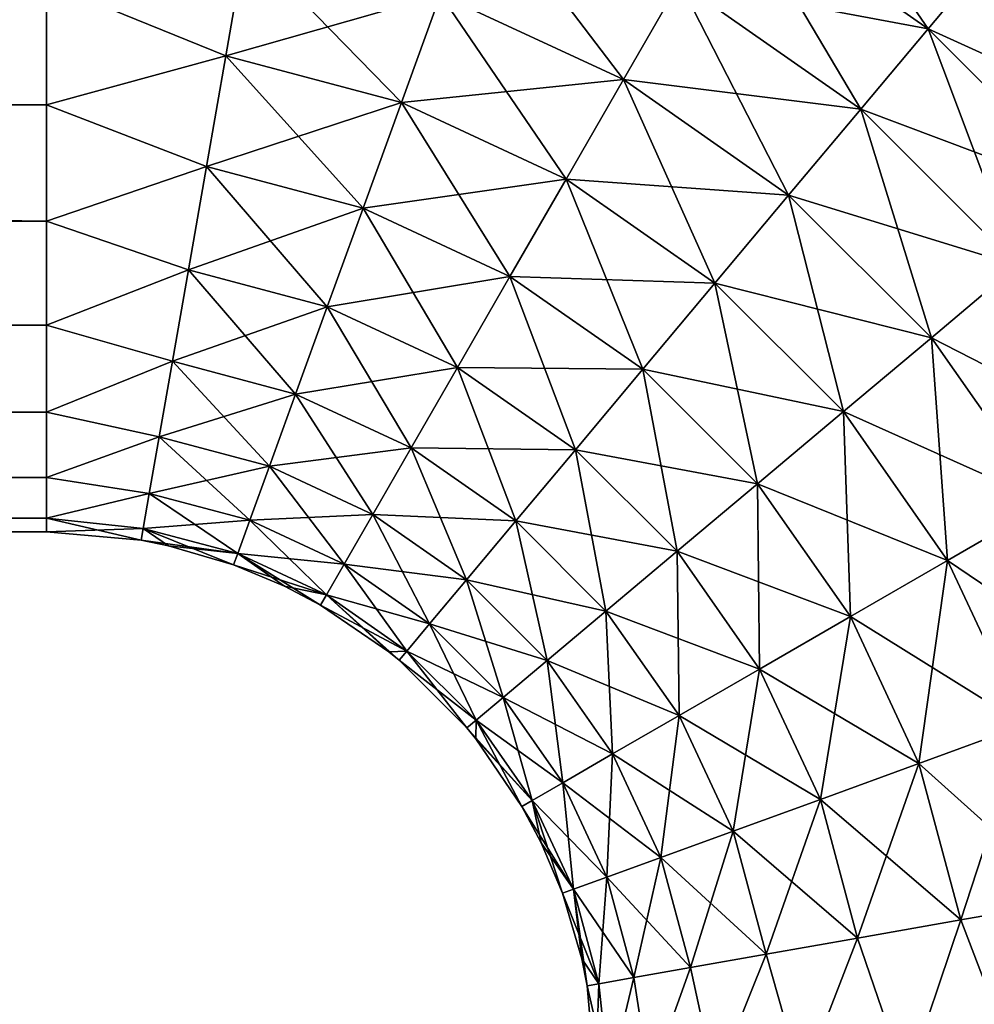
# Model space of a CAD drawing. Header units: inches. Extents: x -4.64 to 4.64, y -1.42 to 0.49.
# Tile 466 of 608: x 3.62 to 3.73, y -0.73 to -0.63. Entities that reach past the tile are written whole.
import ezdxf

# ---------------------------------------------------------------- set-up
doc = ezdxf.new("R2010")
doc.units = ezdxf.units.IN
doc.header["$LTSCALE"] = 65.185185
doc.header["$MEASUREMENT"] = 0
for name, color, linetype in [('722', 7, 'CONTINUOUS'), ('723', 7, 'CONTINUOUS'), ('724', 7, 'CONTINUOUS'), ('725', 7, 'CONTINUOUS')]:
    doc.layers.add(name, color=color, linetype=linetype)

msp = doc.modelspace()

# ---------------------------------------------------------------- linework, layer by layer
at = {"layer": '722', "color": 7, "linetype": 'CONTINUOUS', "true_color": 0xa2afbf}
for points in [[(3.70583, -0.60455, -8.45906), (3.72194, -0.62794, -8.46631), (3.70085, -0.6132, -8.46631), (3.70583, -0.60455, -8.45906)], [(3.72835, -0.62029, -8.45906), (3.72194, -0.62794, -8.46631), (3.70583, -0.60455, -8.45906), (3.72835, -0.62029, -8.45906)], [(3.67367, -0.61294, -8.47132), (3.6892, -0.63341, -8.47389), (3.66956, -0.62428, -8.47389), (3.67367, -0.61294, -8.47132)], [(3.69522, -0.62296, -8.47132), (3.6892, -0.63341, -8.47389), (3.67367, -0.61294, -8.47132), (3.69522, -0.62296, -8.47132)], [(3.70085, -0.6132, -8.46631), (3.71471, -0.63658, -8.47132), (3.69522, -0.62296, -8.47132), (3.70085, -0.6132, -8.46631)], [(3.72194, -0.62794, -8.46631), (3.71471, -0.63658, -8.47132), (3.70085, -0.6132, -8.46631), (3.72194, -0.62794, -8.46631)], [(3.64862, -0.61869, -8.47389), (3.64649, -0.63084, -8.47389), (3.62721, -0.623, -8.47421), (3.64862, -0.61869, -8.47389)], [(3.64862, -0.61869, -8.47389), (3.66535, -0.63587, -8.47389), (3.64649, -0.63084, -8.47389), (3.64862, -0.61869, -8.47389)], [(3.66956, -0.62428, -8.47389), (3.66535, -0.63587, -8.47389), (3.64862, -0.61869, -8.47389), (3.66956, -0.62428, -8.47389)], [(3.72835, -0.62029, -8.45906), (3.74015, -0.64613, -8.46631), (3.72194, -0.62794, -8.46631), (3.72835, -0.62029, -8.45906)], [(3.62721, -0.623, -8.47421), (3.64649, -0.63084, -8.47389), (3.62721, -0.63613, -8.47273), (3.62721, -0.623, -8.47421)], [(3.69522, -0.62296, -8.47132), (3.70696, -0.64583, -8.47389), (3.6892, -0.63341, -8.47389), (3.69522, -0.62296, -8.47132)], [(3.71471, -0.63658, -8.47132), (3.70696, -0.64583, -8.47389), (3.69522, -0.62296, -8.47132), (3.71471, -0.63658, -8.47132)], [(3.66956, -0.62428, -8.47389), (3.68304, -0.6441, -8.47389), (3.66535, -0.63587, -8.47389), (3.66956, -0.62428, -8.47389)], [(3.6892, -0.63341, -8.47389), (3.68304, -0.6441, -8.47389), (3.66956, -0.62428, -8.47389), (3.6892, -0.63341, -8.47389)], [(3.72194, -0.62794, -8.46631), (3.73152, -0.65338, -8.47132), (3.71471, -0.63658, -8.47132), (3.72194, -0.62794, -8.46631)], [(3.74015, -0.64613, -8.46631), (3.73152, -0.65338, -8.47132), (3.72194, -0.62794, -8.46631), (3.74015, -0.64613, -8.46631)], [(3.64649, -0.63084, -8.47389), (3.64441, -0.64273, -8.47132), (3.62721, -0.63613, -8.47273), (3.64649, -0.63084, -8.47389)], [(3.64649, -0.63084, -8.47389), (3.66123, -0.64721, -8.47132), (3.64441, -0.64273, -8.47132), (3.64649, -0.63084, -8.47389)], [(3.66535, -0.63587, -8.47389), (3.66123, -0.64721, -8.47132), (3.64649, -0.63084, -8.47389), (3.66535, -0.63587, -8.47389)], [(3.6892, -0.63341, -8.47389), (3.69903, -0.65528, -8.47389), (3.68304, -0.6441, -8.47389), (3.6892, -0.63341, -8.47389)], [(3.70696, -0.64583, -8.47389), (3.69903, -0.65528, -8.47389), (3.6892, -0.63341, -8.47389), (3.70696, -0.64583, -8.47389)], [(3.62721, -0.63613, -8.47273), (3.64441, -0.64273, -8.47132), (3.62721, -0.6486, -8.46837), (3.62721, -0.63613, -8.47273)], [(3.66535, -0.63587, -8.47389), (3.67702, -0.65455, -8.47132), (3.66123, -0.64721, -8.47132), (3.66535, -0.63587, -8.47389)], [(3.68304, -0.6441, -8.47389), (3.67702, -0.65455, -8.47132), (3.66535, -0.63587, -8.47389), (3.68304, -0.6441, -8.47389)], [(3.71471, -0.63658, -8.47132), (3.72229, -0.66114, -8.47389), (3.70696, -0.64583, -8.47389), (3.71471, -0.63658, -8.47132)], [(3.73152, -0.65338, -8.47132), (3.72229, -0.66114, -8.47389), (3.71471, -0.63658, -8.47132), (3.73152, -0.65338, -8.47132)], [(3.64441, -0.64273, -8.47132), (3.64247, -0.65383, -8.46631), (3.62721, -0.6486, -8.46837), (3.64441, -0.64273, -8.47132)], [(3.64441, -0.64273, -8.47132), (3.65739, -0.65781, -8.46631), (3.64247, -0.65383, -8.46631), (3.64441, -0.64273, -8.47132)], [(3.66123, -0.64721, -8.47132), (3.65739, -0.65781, -8.46631), (3.64441, -0.64273, -8.47132), (3.66123, -0.64721, -8.47132)], [(3.68304, -0.6441, -8.47389), (3.69129, -0.66453, -8.47132), (3.67702, -0.65455, -8.47132), (3.68304, -0.6441, -8.47389)], [(3.69903, -0.65528, -8.47389), (3.69129, -0.66453, -8.47132), (3.68304, -0.6441, -8.47389), (3.69903, -0.65528, -8.47389)], [(3.70696, -0.64583, -8.47389), (3.71284, -0.66907, -8.47389), (3.69903, -0.65528, -8.47389), (3.70696, -0.64583, -8.47389)], [(3.72229, -0.66114, -8.47389), (3.71284, -0.66907, -8.47389), (3.70696, -0.64583, -8.47389), (3.72229, -0.66114, -8.47389)], [(3.66123, -0.64721, -8.47132), (3.67139, -0.66432, -8.46631), (3.65739, -0.65781, -8.46631), (3.66123, -0.64721, -8.47132)], [(3.67702, -0.65455, -8.47132), (3.67139, -0.66432, -8.46631), (3.66123, -0.64721, -8.47132), (3.67702, -0.65455, -8.47132)], [(3.62721, -0.6486, -8.46837), (3.64247, -0.65383, -8.46631), (3.62721, -0.65979, -8.46134), (3.62721, -0.6486, -8.46837)], [(3.73152, -0.65338, -8.47132), (3.73472, -0.67888, -8.47389), (3.72229, -0.66114, -8.47389), (3.73152, -0.65338, -8.47132)], [(3.64247, -0.65383, -8.46631), (3.64075, -0.66366, -8.45906), (3.62721, -0.65979, -8.46134), (3.64247, -0.65383, -8.46631)], [(3.64247, -0.65383, -8.46631), (3.65399, -0.66719, -8.45906), (3.64075, -0.66366, -8.45906), (3.64247, -0.65383, -8.46631)], [(3.65739, -0.65781, -8.46631), (3.65399, -0.66719, -8.45906), (3.64247, -0.65383, -8.46631), (3.65739, -0.65781, -8.46631)], [(3.67702, -0.65455, -8.47132), (3.68405, -0.67317, -8.46631), (3.67139, -0.66432, -8.46631), (3.67702, -0.65455, -8.47132)], [(3.69129, -0.66453, -8.47132), (3.68405, -0.67317, -8.46631), (3.67702, -0.65455, -8.47132), (3.69129, -0.66453, -8.47132)], [(3.69903, -0.65528, -8.47389), (3.7036, -0.67683, -8.47132), (3.69129, -0.66453, -8.47132), (3.69903, -0.65528, -8.47389)], [(3.71284, -0.66907, -8.47389), (3.7036, -0.67683, -8.47132), (3.69903, -0.65528, -8.47389), (3.71284, -0.66907, -8.47389)], [(3.65739, -0.65781, -8.46631), (3.66641, -0.67296, -8.45906), (3.65399, -0.66719, -8.45906), (3.65739, -0.65781, -8.46631)], [(3.67139, -0.66432, -8.46631), (3.66641, -0.67296, -8.45906), (3.65739, -0.65781, -8.46631), (3.67139, -0.66432, -8.46631)], [(3.62721, -0.65979, -8.46134), (3.64075, -0.66366, -8.45906), (3.62721, -0.66913, -8.452), (3.62721, -0.65979, -8.46134)], [(3.72229, -0.66114, -8.47389), (3.72404, -0.68505, -8.47389), (3.71284, -0.66907, -8.47389), (3.72229, -0.66114, -8.47389)], [(3.73472, -0.67888, -8.47389), (3.72404, -0.68505, -8.47389), (3.72229, -0.66114, -8.47389), (3.73472, -0.67888, -8.47389)], [(3.64075, -0.66366, -8.45906), (3.63933, -0.67178, -8.44989), (3.62721, -0.66913, -8.452), (3.64075, -0.66366, -8.45906)], [(3.64075, -0.66366, -8.45906), (3.65117, -0.67494, -8.44989), (3.63933, -0.67178, -8.44989), (3.64075, -0.66366, -8.45906)], [(3.65399, -0.66719, -8.45906), (3.65117, -0.67494, -8.44989), (3.64075, -0.66366, -8.45906), (3.65399, -0.66719, -8.45906)], [(3.67139, -0.66432, -8.46631), (3.67764, -0.68081, -8.45906), (3.66641, -0.67296, -8.45906), (3.67139, -0.66432, -8.46631)], [(3.68405, -0.67317, -8.46631), (3.67764, -0.68081, -8.45906), (3.67139, -0.66432, -8.46631), (3.68405, -0.67317, -8.46631)], [(3.69129, -0.66453, -8.47132), (3.69498, -0.68408, -8.46631), (3.68405, -0.67317, -8.46631), (3.69129, -0.66453, -8.47132)], [(3.7036, -0.67683, -8.47132), (3.69498, -0.68408, -8.46631), (3.69129, -0.66453, -8.47132), (3.7036, -0.67683, -8.47132)], [(3.65399, -0.66719, -8.45906), (3.66229, -0.68012, -8.44989), (3.65117, -0.67494, -8.44989), (3.65399, -0.66719, -8.45906)], [(3.66641, -0.67296, -8.45906), (3.66229, -0.68012, -8.44989), (3.65399, -0.66719, -8.45906), (3.66641, -0.67296, -8.45906)], [(3.62721, -0.66913, -8.452), (3.63933, -0.67178, -8.44989), (3.62721, -0.67616, -8.44081), (3.62721, -0.66913, -8.452)], [(3.71284, -0.66907, -8.47389), (3.71359, -0.69109, -8.47132), (3.7036, -0.67683, -8.47132), (3.71284, -0.66907, -8.47389)], [(3.72404, -0.68505, -8.47389), (3.71359, -0.69109, -8.47132), (3.71284, -0.66907, -8.47389), (3.72404, -0.68505, -8.47389)], [(3.63933, -0.67178, -8.44989), (3.63826, -0.67786, -8.43921), (3.62721, -0.67616, -8.44081), (3.63933, -0.67178, -8.44989)], [(3.63933, -0.67178, -8.44989), (3.64907, -0.68074, -8.43921), (3.63826, -0.67786, -8.43921), (3.63933, -0.67178, -8.44989)], [(3.65117, -0.67494, -8.44989), (3.64907, -0.68074, -8.43921), (3.63933, -0.67178, -8.44989), (3.65117, -0.67494, -8.44989)], [(3.66641, -0.67296, -8.45906), (3.67234, -0.68714, -8.44989), (3.66229, -0.68012, -8.44989), (3.66641, -0.67296, -8.45906)], [(3.67764, -0.68081, -8.45906), (3.67234, -0.68714, -8.44989), (3.66641, -0.67296, -8.45906), (3.67764, -0.68081, -8.45906)], [(3.68405, -0.67317, -8.46631), (3.68733, -0.6905, -8.45906), (3.67764, -0.68081, -8.45906), (3.68405, -0.67317, -8.46631)], [(3.69498, -0.68408, -8.46631), (3.68733, -0.6905, -8.45906), (3.68405, -0.67317, -8.46631), (3.69498, -0.68408, -8.46631)], [(3.65117, -0.67494, -8.44989), (3.65921, -0.68546, -8.43921), (3.64907, -0.68074, -8.43921), (3.65117, -0.67494, -8.44989)], [(3.66229, -0.68012, -8.44989), (3.65921, -0.68546, -8.43921), (3.65117, -0.67494, -8.44989), (3.66229, -0.68012, -8.44989)], [(3.62721, -0.67616, -8.44081), (3.63826, -0.67786, -8.43921), (3.62721, -0.68052, -8.42834), (3.62721, -0.67616, -8.44081)], [(3.7036, -0.67683, -8.47132), (3.70384, -0.69672, -8.46631), (3.69498, -0.68408, -8.46631), (3.7036, -0.67683, -8.47132)], [(3.71359, -0.69109, -8.47132), (3.70384, -0.69672, -8.46631), (3.7036, -0.67683, -8.47132), (3.71359, -0.69109, -8.47132)], [(3.63826, -0.67786, -8.43921), (3.63761, -0.68161, -8.42748), (3.62721, -0.68052, -8.42834), (3.63826, -0.67786, -8.43921)], [(3.63826, -0.67786, -8.43921), (3.64777, -0.68433, -8.42748), (3.63761, -0.68161, -8.42748), (3.63826, -0.67786, -8.43921)], [(3.64907, -0.68074, -8.43921), (3.64777, -0.68433, -8.42748), (3.63826, -0.67786, -8.43921), (3.64907, -0.68074, -8.43921)], [(3.73472, -0.67888, -8.47389), (3.73229, -0.70273, -8.47389), (3.72404, -0.68505, -8.47389), (3.73472, -0.67888, -8.47389)], [(3.63761, -0.68161, -8.42748), (3.63738, -0.68288, -8.41521), (3.62721, -0.68052, -8.42834), (3.63761, -0.68161, -8.42748)], [(3.62721, -0.68052, -8.42834), (3.63738, -0.68288, -8.41521), (3.62721, -0.682, -8.41521), (3.62721, -0.68052, -8.42834)], [(3.64907, -0.68074, -8.43921), (3.65731, -0.68876, -8.42748), (3.64777, -0.68433, -8.42748), (3.64907, -0.68074, -8.43921)], [(3.65921, -0.68546, -8.43921), (3.65731, -0.68876, -8.42748), (3.64907, -0.68074, -8.43921), (3.65921, -0.68546, -8.43921)], [(3.66229, -0.68012, -8.44989), (3.66838, -0.69187, -8.43921), (3.65921, -0.68546, -8.43921), (3.66229, -0.68012, -8.44989)], [(3.67234, -0.68714, -8.44989), (3.66838, -0.69187, -8.43921), (3.66229, -0.68012, -8.44989), (3.67234, -0.68714, -8.44989)], [(3.67764, -0.68081, -8.45906), (3.68101, -0.6958, -8.44989), (3.67234, -0.68714, -8.44989), (3.67764, -0.68081, -8.45906)], [(3.68733, -0.6905, -8.45906), (3.68101, -0.6958, -8.44989), (3.67764, -0.68081, -8.45906), (3.68733, -0.6905, -8.45906)], [(3.63738, -0.68288, -8.41521), (3.63761, -0.68161, -8.42748), (3.64034, -0.68348, -8.41521), (3.63738, -0.68288, -8.41521)], [(3.64777, -0.68433, -8.42748), (3.64733, -0.68554, -8.41521), (3.63761, -0.68161, -8.42748), (3.64777, -0.68433, -8.42748)], [(3.63761, -0.68161, -8.42748), (3.64733, -0.68554, -8.41521), (3.64034, -0.68348, -8.41521), (3.63761, -0.68161, -8.42748)], [(3.69498, -0.68408, -8.46631), (3.6952, -0.70172, -8.45906), (3.68733, -0.6905, -8.45906), (3.69498, -0.68408, -8.46631)], [(3.70384, -0.69672, -8.46631), (3.6952, -0.70172, -8.45906), (3.69498, -0.68408, -8.46631), (3.70384, -0.69672, -8.46631)], [(3.64733, -0.68554, -8.41521), (3.64777, -0.68433, -8.42748), (3.65281, -0.68784, -8.41521), (3.64733, -0.68554, -8.41521)], [(3.65731, -0.68876, -8.42748), (3.65667, -0.68988, -8.41521), (3.64777, -0.68433, -8.42748), (3.65731, -0.68876, -8.42748)], [(3.64777, -0.68433, -8.42748), (3.65667, -0.68988, -8.41521), (3.65281, -0.68784, -8.41521), (3.64777, -0.68433, -8.42748)], [(3.72404, -0.68505, -8.47389), (3.72096, -0.70686, -8.47132), (3.71359, -0.69109, -8.47132), (3.72404, -0.68505, -8.47389)], [(3.73229, -0.70273, -8.47389), (3.72096, -0.70686, -8.47132), (3.72404, -0.68505, -8.47389), (3.73229, -0.70273, -8.47389)], [(3.65921, -0.68546, -8.43921), (3.66593, -0.69479, -8.42748), (3.65731, -0.68876, -8.42748), (3.65921, -0.68546, -8.43921)], [(3.66838, -0.69187, -8.43921), (3.66593, -0.69479, -8.42748), (3.65921, -0.68546, -8.43921), (3.66838, -0.69187, -8.43921)], [(3.67234, -0.68714, -8.44989), (3.67629, -0.69977, -8.43921), (3.66838, -0.69187, -8.43921), (3.67234, -0.68714, -8.44989)], [(3.68101, -0.6958, -8.44989), (3.67629, -0.69977, -8.43921), (3.67234, -0.68714, -8.44989), (3.68101, -0.6958, -8.44989)], [(3.65667, -0.68988, -8.41521), (3.65731, -0.68876, -8.42748), (3.664, -0.69487, -8.41521), (3.65667, -0.68988, -8.41521)], [(3.66593, -0.69479, -8.42748), (3.6651, -0.69578, -8.41521), (3.65731, -0.68876, -8.42748), (3.66593, -0.69479, -8.42748)], [(3.65731, -0.68876, -8.42748), (3.6651, -0.69578, -8.41521), (3.664, -0.69487, -8.41521), (3.65731, -0.68876, -8.42748)], [(3.68733, -0.6905, -8.45906), (3.68805, -0.70584, -8.44989), (3.68101, -0.6958, -8.44989), (3.68733, -0.6905, -8.45906)], [(3.6952, -0.70172, -8.45906), (3.68805, -0.70584, -8.44989), (3.68733, -0.6905, -8.45906), (3.6952, -0.70172, -8.45906)], [(3.71359, -0.69109, -8.47132), (3.71037, -0.71072, -8.46631), (3.70384, -0.69672, -8.46631), (3.71359, -0.69109, -8.47132)], [(3.72096, -0.70686, -8.47132), (3.71037, -0.71072, -8.46631), (3.71359, -0.69109, -8.47132), (3.72096, -0.70686, -8.47132)], [(3.66838, -0.69187, -8.43921), (3.67337, -0.70222, -8.42748), (3.66593, -0.69479, -8.42748), (3.66838, -0.69187, -8.43921)], [(3.67629, -0.69977, -8.43921), (3.67337, -0.70222, -8.42748), (3.66838, -0.69187, -8.43921), (3.67629, -0.69977, -8.43921)], [(3.66593, -0.69479, -8.42748), (3.67239, -0.70305, -8.41521), (3.6651, -0.69578, -8.41521), (3.66593, -0.69479, -8.42748)], [(3.67337, -0.70222, -8.42748), (3.67239, -0.70305, -8.41521), (3.66593, -0.69479, -8.42748), (3.67337, -0.70222, -8.42748)], [(3.68101, -0.6958, -8.44989), (3.68271, -0.70893, -8.43921), (3.67629, -0.69977, -8.43921), (3.68101, -0.6958, -8.44989)], [(3.68805, -0.70584, -8.44989), (3.68271, -0.70893, -8.43921), (3.68101, -0.6958, -8.44989), (3.68805, -0.70584, -8.44989)], [(3.70384, -0.69672, -8.46631), (3.70099, -0.71413, -8.45906), (3.6952, -0.70172, -8.45906), (3.70384, -0.69672, -8.46631)], [(3.71037, -0.71072, -8.46631), (3.70099, -0.71413, -8.45906), (3.70384, -0.69672, -8.46631), (3.71037, -0.71072, -8.46631)], [(3.67629, -0.69977, -8.43921), (3.67941, -0.71084, -8.42748), (3.67337, -0.70222, -8.42748), (3.67629, -0.69977, -8.43921)], [(3.68271, -0.70893, -8.43921), (3.67941, -0.71084, -8.42748), (3.67629, -0.69977, -8.43921), (3.68271, -0.70893, -8.43921)], [(3.67239, -0.70305, -8.41521), (3.67337, -0.70222, -8.42748), (3.67334, -0.70421, -8.41521), (3.67239, -0.70305, -8.41521)], [(3.67337, -0.70222, -8.42748), (3.6783, -0.71148, -8.41521), (3.67334, -0.70421, -8.41521), (3.67337, -0.70222, -8.42748)], [(3.67941, -0.71084, -8.42748), (3.6783, -0.71148, -8.41521), (3.67337, -0.70222, -8.42748), (3.67941, -0.71084, -8.42748)], [(3.6952, -0.70172, -8.45906), (3.69324, -0.71696, -8.44989), (3.68805, -0.70584, -8.44989), (3.6952, -0.70172, -8.45906)], [(3.70099, -0.71413, -8.45906), (3.69324, -0.71696, -8.44989), (3.6952, -0.70172, -8.45906), (3.70099, -0.71413, -8.45906)], [(3.73229, -0.70273, -8.47389), (3.72546, -0.72368, -8.47132), (3.72096, -0.70686, -8.47132), (3.73229, -0.70273, -8.47389)], [(3.73734, -0.72158, -8.47389), (3.72546, -0.72368, -8.47132), (3.73229, -0.70273, -8.47389), (3.73734, -0.72158, -8.47389)], [(3.68805, -0.70584, -8.44989), (3.68744, -0.71907, -8.43921), (3.68271, -0.70893, -8.43921), (3.68805, -0.70584, -8.44989)], [(3.69324, -0.71696, -8.44989), (3.68744, -0.71907, -8.43921), (3.68805, -0.70584, -8.44989), (3.69324, -0.71696, -8.44989)], [(3.72096, -0.70686, -8.47132), (3.71437, -0.72563, -8.46631), (3.71037, -0.71072, -8.46631), (3.72096, -0.70686, -8.47132)], [(3.72546, -0.72368, -8.47132), (3.71437, -0.72563, -8.46631), (3.72096, -0.70686, -8.47132), (3.72546, -0.72368, -8.47132)], [(3.68271, -0.70893, -8.43921), (3.68386, -0.72037, -8.42748), (3.67941, -0.71084, -8.42748), (3.68271, -0.70893, -8.43921)], [(3.68744, -0.71907, -8.43921), (3.68386, -0.72037, -8.42748), (3.68271, -0.70893, -8.43921), (3.68744, -0.71907, -8.43921)], [(3.71037, -0.71072, -8.46631), (3.70454, -0.72736, -8.45906), (3.70099, -0.71413, -8.45906), (3.71037, -0.71072, -8.46631)], [(3.71437, -0.72563, -8.46631), (3.70454, -0.72736, -8.45906), (3.71037, -0.71072, -8.46631), (3.71437, -0.72563, -8.46631)], [(3.6783, -0.71148, -8.41521), (3.67941, -0.71084, -8.42748), (3.68037, -0.7154, -8.41521), (3.6783, -0.71148, -8.41521)], [(3.68386, -0.72037, -8.42748), (3.68265, -0.72081, -8.41521), (3.67941, -0.71084, -8.42748), (3.68386, -0.72037, -8.42748)], [(3.67941, -0.71084, -8.42748), (3.68265, -0.72081, -8.41521), (3.68037, -0.7154, -8.41521), (3.67941, -0.71084, -8.42748)], [(3.70099, -0.71413, -8.45906), (3.69641, -0.7288, -8.44989), (3.69324, -0.71696, -8.44989), (3.70099, -0.71413, -8.45906)], [(3.70454, -0.72736, -8.45906), (3.69641, -0.7288, -8.44989), (3.70099, -0.71413, -8.45906), (3.70454, -0.72736, -8.45906)], [(3.69324, -0.71696, -8.44989), (3.69034, -0.72987, -8.43921), (3.68744, -0.71907, -8.43921), (3.69324, -0.71696, -8.44989)], [(3.69641, -0.7288, -8.44989), (3.69034, -0.72987, -8.43921), (3.69324, -0.71696, -8.44989), (3.69641, -0.7288, -8.44989)], [(3.68744, -0.71907, -8.43921), (3.68658, -0.73053, -8.42748), (3.68386, -0.72037, -8.42748), (3.68744, -0.71907, -8.43921)], [(3.69034, -0.72987, -8.43921), (3.68658, -0.73053, -8.42748), (3.68744, -0.71907, -8.43921), (3.69034, -0.72987, -8.43921)], [(3.68265, -0.72081, -8.41521), (3.68386, -0.72037, -8.42748), (3.68473, -0.72787, -8.41521), (3.68265, -0.72081, -8.41521)], [(3.68658, -0.73053, -8.42748), (3.68531, -0.73075, -8.41521), (3.68386, -0.72037, -8.42748), (3.68658, -0.73053, -8.42748)], [(3.68386, -0.72037, -8.42748), (3.68531, -0.73075, -8.41521), (3.68473, -0.72787, -8.41521), (3.68386, -0.72037, -8.42748)], [(3.73734, -0.72158, -8.47389), (3.73208, -0.741, -8.47273), (3.72546, -0.72368, -8.47132), (3.73734, -0.72158, -8.47389)], [(3.72546, -0.72368, -8.47132), (3.71961, -0.741, -8.46837), (3.71437, -0.72563, -8.46631), (3.72546, -0.72368, -8.47132)], [(3.73208, -0.741, -8.47273), (3.71961, -0.741, -8.46837), (3.72546, -0.72368, -8.47132), (3.73208, -0.741, -8.47273)], [(3.71437, -0.72563, -8.46631), (3.70842, -0.741, -8.46134), (3.70454, -0.72736, -8.45906), (3.71437, -0.72563, -8.46631)], [(3.71961, -0.741, -8.46837), (3.70842, -0.741, -8.46134), (3.71437, -0.72563, -8.46631), (3.71961, -0.741, -8.46837)], [(3.70454, -0.72736, -8.45906), (3.69908, -0.741, -8.452), (3.69641, -0.7288, -8.44989), (3.70454, -0.72736, -8.45906)], [(3.70842, -0.741, -8.46134), (3.69908, -0.741, -8.452), (3.70454, -0.72736, -8.45906), (3.70842, -0.741, -8.46134)], [(3.69641, -0.7288, -8.44989), (3.69205, -0.741, -8.44081), (3.69034, -0.72987, -8.43921), (3.69641, -0.7288, -8.44989)], [(3.69908, -0.741, -8.452), (3.69205, -0.741, -8.44081), (3.69641, -0.7288, -8.44989), (3.69908, -0.741, -8.452)], [(3.68658, -0.73053, -8.42748), (3.68621, -0.741, -8.41521), (3.68531, -0.73075, -8.41521), (3.68658, -0.73053, -8.42748)], [(3.68769, -0.741, -8.42834), (3.68621, -0.741, -8.41521), (3.68658, -0.73053, -8.42748), (3.68769, -0.741, -8.42834)], [(3.69034, -0.72987, -8.43921), (3.68769, -0.741, -8.42834), (3.68658, -0.73053, -8.42748), (3.69034, -0.72987, -8.43921)], [(3.69205, -0.741, -8.44081), (3.68769, -0.741, -8.42834), (3.69034, -0.72987, -8.43921), (3.69205, -0.741, -8.44081)]]:
    msp.add_3dface(points, dxfattribs=at)
at = {"layer": '723', "color": 7, "linetype": 'CONTINUOUS', "true_color": 0xa2afbf}
for points in [[(3.69522, -0.62296, -8.3591), (3.72194, -0.62794, -8.36411), (3.70085, -0.6132, -8.36411), (3.69522, -0.62296, -8.3591)], [(3.72194, -0.62794, -8.36411), (3.72835, -0.62029, -8.37136), (3.70085, -0.6132, -8.36411), (3.72194, -0.62794, -8.36411)], [(3.64649, -0.63084, -8.35653), (3.64862, -0.61869, -8.35653), (3.62721, -0.623, -8.35621), (3.64649, -0.63084, -8.35653)], [(3.64649, -0.63084, -8.35653), (3.66956, -0.62428, -8.35653), (3.64862, -0.61869, -8.35653), (3.64649, -0.63084, -8.35653)], [(3.72194, -0.62794, -8.36411), (3.74779, -0.63971, -8.37136), (3.72835, -0.62029, -8.37136), (3.72194, -0.62794, -8.36411)], [(3.62721, -0.63613, -8.35769), (3.64649, -0.63084, -8.35653), (3.62721, -0.623, -8.35621), (3.62721, -0.63613, -8.35769)], [(3.6892, -0.63341, -8.35653), (3.69522, -0.62296, -8.3591), (3.66956, -0.62428, -8.35653), (3.6892, -0.63341, -8.35653)], [(3.6892, -0.63341, -8.35653), (3.71471, -0.63658, -8.3591), (3.69522, -0.62296, -8.3591), (3.6892, -0.63341, -8.35653)], [(3.71471, -0.63658, -8.3591), (3.72194, -0.62794, -8.36411), (3.69522, -0.62296, -8.3591), (3.71471, -0.63658, -8.3591)], [(3.66535, -0.63587, -8.35653), (3.66956, -0.62428, -8.35653), (3.64649, -0.63084, -8.35653), (3.66535, -0.63587, -8.35653)], [(3.66535, -0.63587, -8.35653), (3.6892, -0.63341, -8.35653), (3.66956, -0.62428, -8.35653), (3.66535, -0.63587, -8.35653)], [(3.71471, -0.63658, -8.3591), (3.74015, -0.64613, -8.36411), (3.72194, -0.62794, -8.36411), (3.71471, -0.63658, -8.3591)], [(3.74015, -0.64613, -8.36411), (3.74779, -0.63971, -8.37136), (3.72194, -0.62794, -8.36411), (3.74015, -0.64613, -8.36411)], [(3.64441, -0.64273, -8.3591), (3.64649, -0.63084, -8.35653), (3.62721, -0.63613, -8.35769), (3.64441, -0.64273, -8.3591)], [(3.64441, -0.64273, -8.3591), (3.66535, -0.63587, -8.35653), (3.64649, -0.63084, -8.35653), (3.64441, -0.64273, -8.3591)], [(3.68304, -0.6441, -8.35653), (3.6892, -0.63341, -8.35653), (3.66535, -0.63587, -8.35653), (3.68304, -0.6441, -8.35653)], [(3.68304, -0.6441, -8.35653), (3.70696, -0.64583, -8.35653), (3.6892, -0.63341, -8.35653), (3.68304, -0.6441, -8.35653)], [(3.70696, -0.64583, -8.35653), (3.71471, -0.63658, -8.3591), (3.6892, -0.63341, -8.35653), (3.70696, -0.64583, -8.35653)], [(3.62721, -0.6486, -8.36205), (3.64441, -0.64273, -8.3591), (3.62721, -0.63613, -8.35769), (3.62721, -0.6486, -8.36205)], [(3.66123, -0.64721, -8.3591), (3.66535, -0.63587, -8.35653), (3.64441, -0.64273, -8.3591), (3.66123, -0.64721, -8.3591)], [(3.66123, -0.64721, -8.3591), (3.68304, -0.6441, -8.35653), (3.66535, -0.63587, -8.35653), (3.66123, -0.64721, -8.3591)], [(3.70696, -0.64583, -8.35653), (3.73152, -0.65338, -8.3591), (3.71471, -0.63658, -8.3591), (3.70696, -0.64583, -8.35653)], [(3.73152, -0.65338, -8.3591), (3.74015, -0.64613, -8.36411), (3.71471, -0.63658, -8.3591), (3.73152, -0.65338, -8.3591)], [(3.64247, -0.65383, -8.36411), (3.64441, -0.64273, -8.3591), (3.62721, -0.6486, -8.36205), (3.64247, -0.65383, -8.36411)], [(3.64247, -0.65383, -8.36411), (3.66123, -0.64721, -8.3591), (3.64441, -0.64273, -8.3591), (3.64247, -0.65383, -8.36411)], [(3.67702, -0.65455, -8.3591), (3.68304, -0.6441, -8.35653), (3.66123, -0.64721, -8.3591), (3.67702, -0.65455, -8.3591)], [(3.67702, -0.65455, -8.3591), (3.69903, -0.65528, -8.35653), (3.68304, -0.6441, -8.35653), (3.67702, -0.65455, -8.3591)], [(3.69903, -0.65528, -8.35653), (3.70696, -0.64583, -8.35653), (3.68304, -0.6441, -8.35653), (3.69903, -0.65528, -8.35653)], [(3.69903, -0.65528, -8.35653), (3.72229, -0.66114, -8.35653), (3.70696, -0.64583, -8.35653), (3.69903, -0.65528, -8.35653)], [(3.72229, -0.66114, -8.35653), (3.73152, -0.65338, -8.3591), (3.70696, -0.64583, -8.35653), (3.72229, -0.66114, -8.35653)], [(3.65739, -0.65781, -8.36411), (3.66123, -0.64721, -8.3591), (3.64247, -0.65383, -8.36411), (3.65739, -0.65781, -8.36411)], [(3.65739, -0.65781, -8.36411), (3.67702, -0.65455, -8.3591), (3.66123, -0.64721, -8.3591), (3.65739, -0.65781, -8.36411)], [(3.62721, -0.65979, -8.36908), (3.64247, -0.65383, -8.36411), (3.62721, -0.6486, -8.36205), (3.62721, -0.65979, -8.36908)], [(3.72229, -0.66114, -8.35653), (3.74517, -0.67284, -8.3591), (3.73152, -0.65338, -8.3591), (3.72229, -0.66114, -8.35653)], [(3.64075, -0.66366, -8.37136), (3.64247, -0.65383, -8.36411), (3.62721, -0.65979, -8.36908), (3.64075, -0.66366, -8.37136)], [(3.64075, -0.66366, -8.37136), (3.65739, -0.65781, -8.36411), (3.64247, -0.65383, -8.36411), (3.64075, -0.66366, -8.37136)], [(3.67139, -0.66432, -8.36411), (3.67702, -0.65455, -8.3591), (3.65739, -0.65781, -8.36411), (3.67139, -0.66432, -8.36411)], [(3.67139, -0.66432, -8.36411), (3.69129, -0.66453, -8.3591), (3.67702, -0.65455, -8.3591), (3.67139, -0.66432, -8.36411)], [(3.69129, -0.66453, -8.3591), (3.69903, -0.65528, -8.35653), (3.67702, -0.65455, -8.3591), (3.69129, -0.66453, -8.3591)], [(3.69129, -0.66453, -8.3591), (3.71284, -0.66907, -8.35653), (3.69903, -0.65528, -8.35653), (3.69129, -0.66453, -8.3591)], [(3.71284, -0.66907, -8.35653), (3.72229, -0.66114, -8.35653), (3.69903, -0.65528, -8.35653), (3.71284, -0.66907, -8.35653)], [(3.65399, -0.66719, -8.37136), (3.65739, -0.65781, -8.36411), (3.64075, -0.66366, -8.37136), (3.65399, -0.66719, -8.37136)], [(3.65399, -0.66719, -8.37136), (3.67139, -0.66432, -8.36411), (3.65739, -0.65781, -8.36411), (3.65399, -0.66719, -8.37136)], [(3.62721, -0.66913, -8.37842), (3.64075, -0.66366, -8.37136), (3.62721, -0.65979, -8.36908), (3.62721, -0.66913, -8.37842)], [(3.71284, -0.66907, -8.35653), (3.73472, -0.67888, -8.35653), (3.72229, -0.66114, -8.35653), (3.71284, -0.66907, -8.35653)], [(3.73472, -0.67888, -8.35653), (3.74517, -0.67284, -8.3591), (3.72229, -0.66114, -8.35653), (3.73472, -0.67888, -8.35653)], [(3.63933, -0.67178, -8.38053), (3.64075, -0.66366, -8.37136), (3.62721, -0.66913, -8.37842), (3.63933, -0.67178, -8.38053)], [(3.63933, -0.67178, -8.38053), (3.65399, -0.66719, -8.37136), (3.64075, -0.66366, -8.37136), (3.63933, -0.67178, -8.38053)], [(3.66641, -0.67296, -8.37136), (3.67139, -0.66432, -8.36411), (3.65399, -0.66719, -8.37136), (3.66641, -0.67296, -8.37136)], [(3.66641, -0.67296, -8.37136), (3.68405, -0.67317, -8.36411), (3.67139, -0.66432, -8.36411), (3.66641, -0.67296, -8.37136)], [(3.68405, -0.67317, -8.36411), (3.69129, -0.66453, -8.3591), (3.67139, -0.66432, -8.36411), (3.68405, -0.67317, -8.36411)], [(3.68405, -0.67317, -8.36411), (3.7036, -0.67683, -8.3591), (3.69129, -0.66453, -8.3591), (3.68405, -0.67317, -8.36411)], [(3.7036, -0.67683, -8.3591), (3.71284, -0.66907, -8.35653), (3.69129, -0.66453, -8.3591), (3.7036, -0.67683, -8.3591)], [(3.65117, -0.67494, -8.38053), (3.65399, -0.66719, -8.37136), (3.63933, -0.67178, -8.38053), (3.65117, -0.67494, -8.38053)], [(3.65117, -0.67494, -8.38053), (3.66641, -0.67296, -8.37136), (3.65399, -0.66719, -8.37136), (3.65117, -0.67494, -8.38053)], [(3.62721, -0.67616, -8.38961), (3.63933, -0.67178, -8.38053), (3.62721, -0.66913, -8.37842), (3.62721, -0.67616, -8.38961)], [(3.7036, -0.67683, -8.3591), (3.72404, -0.68505, -8.35653), (3.71284, -0.66907, -8.35653), (3.7036, -0.67683, -8.3591)], [(3.72404, -0.68505, -8.35653), (3.73472, -0.67888, -8.35653), (3.71284, -0.66907, -8.35653), (3.72404, -0.68505, -8.35653)], [(3.63826, -0.67786, -8.39121), (3.63933, -0.67178, -8.38053), (3.62721, -0.67616, -8.38961), (3.63826, -0.67786, -8.39121)], [(3.63826, -0.67786, -8.39121), (3.65117, -0.67494, -8.38053), (3.63933, -0.67178, -8.38053), (3.63826, -0.67786, -8.39121)], [(3.66229, -0.68012, -8.38053), (3.66641, -0.67296, -8.37136), (3.65117, -0.67494, -8.38053), (3.66229, -0.68012, -8.38053)], [(3.66229, -0.68012, -8.38053), (3.67764, -0.68081, -8.37136), (3.66641, -0.67296, -8.37136), (3.66229, -0.68012, -8.38053)], [(3.67764, -0.68081, -8.37136), (3.68405, -0.67317, -8.36411), (3.66641, -0.67296, -8.37136), (3.67764, -0.68081, -8.37136)], [(3.67764, -0.68081, -8.37136), (3.69498, -0.68408, -8.36411), (3.68405, -0.67317, -8.36411), (3.67764, -0.68081, -8.37136)], [(3.69498, -0.68408, -8.36411), (3.7036, -0.67683, -8.3591), (3.68405, -0.67317, -8.36411), (3.69498, -0.68408, -8.36411)], [(3.64907, -0.68074, -8.39121), (3.65117, -0.67494, -8.38053), (3.63826, -0.67786, -8.39121), (3.64907, -0.68074, -8.39121)], [(3.64907, -0.68074, -8.39121), (3.66229, -0.68012, -8.38053), (3.65117, -0.67494, -8.38053), (3.64907, -0.68074, -8.39121)], [(3.62721, -0.68052, -8.40208), (3.63826, -0.67786, -8.39121), (3.62721, -0.67616, -8.38961), (3.62721, -0.68052, -8.40208)], [(3.69498, -0.68408, -8.36411), (3.71359, -0.69109, -8.3591), (3.7036, -0.67683, -8.3591), (3.69498, -0.68408, -8.36411)], [(3.71359, -0.69109, -8.3591), (3.72404, -0.68505, -8.35653), (3.7036, -0.67683, -8.3591), (3.71359, -0.69109, -8.3591)], [(3.63761, -0.68161, -8.40294), (3.63826, -0.67786, -8.39121), (3.62721, -0.68052, -8.40208), (3.63761, -0.68161, -8.40294)], [(3.63761, -0.68161, -8.40294), (3.64907, -0.68074, -8.39121), (3.63826, -0.67786, -8.39121), (3.63761, -0.68161, -8.40294)], [(3.72404, -0.68505, -8.35653), (3.74388, -0.69851, -8.35653), (3.73472, -0.67888, -8.35653), (3.72404, -0.68505, -8.35653)], [(3.62721, -0.682, -8.41521), (3.63761, -0.68161, -8.40294), (3.62721, -0.68052, -8.40208), (3.62721, -0.682, -8.41521)], [(3.64777, -0.68433, -8.40294), (3.64907, -0.68074, -8.39121), (3.63761, -0.68161, -8.40294), (3.64777, -0.68433, -8.40294)], [(3.64777, -0.68433, -8.40294), (3.65921, -0.68546, -8.39121), (3.64907, -0.68074, -8.39121), (3.64777, -0.68433, -8.40294)], [(3.65921, -0.68546, -8.39121), (3.66229, -0.68012, -8.38053), (3.64907, -0.68074, -8.39121), (3.65921, -0.68546, -8.39121)], [(3.65921, -0.68546, -8.39121), (3.67234, -0.68714, -8.38053), (3.66229, -0.68012, -8.38053), (3.65921, -0.68546, -8.39121)], [(3.67234, -0.68714, -8.38053), (3.67764, -0.68081, -8.37136), (3.66229, -0.68012, -8.38053), (3.67234, -0.68714, -8.38053)], [(3.67234, -0.68714, -8.38053), (3.68733, -0.6905, -8.37136), (3.67764, -0.68081, -8.37136), (3.67234, -0.68714, -8.38053)], [(3.68733, -0.6905, -8.37136), (3.69498, -0.68408, -8.36411), (3.67764, -0.68081, -8.37136), (3.68733, -0.6905, -8.37136)], [(3.62721, -0.682, -8.41521), (3.63738, -0.68288, -8.41521), (3.63761, -0.68161, -8.40294), (3.62721, -0.682, -8.41521)], [(3.63738, -0.68288, -8.41521), (3.64777, -0.68433, -8.40294), (3.63761, -0.68161, -8.40294), (3.63738, -0.68288, -8.41521)], [(3.63738, -0.68288, -8.41521), (3.64034, -0.68348, -8.41521), (3.64777, -0.68433, -8.40294), (3.63738, -0.68288, -8.41521)], [(3.64034, -0.68348, -8.41521), (3.64733, -0.68554, -8.41521), (3.64777, -0.68433, -8.40294), (3.64034, -0.68348, -8.41521)], [(3.68733, -0.6905, -8.37136), (3.70384, -0.69672, -8.36411), (3.69498, -0.68408, -8.36411), (3.68733, -0.6905, -8.37136)], [(3.70384, -0.69672, -8.36411), (3.71359, -0.69109, -8.3591), (3.69498, -0.68408, -8.36411), (3.70384, -0.69672, -8.36411)], [(3.64733, -0.68554, -8.41521), (3.65731, -0.68876, -8.40294), (3.64777, -0.68433, -8.40294), (3.64733, -0.68554, -8.41521)], [(3.65731, -0.68876, -8.40294), (3.65921, -0.68546, -8.39121), (3.64777, -0.68433, -8.40294), (3.65731, -0.68876, -8.40294)], [(3.71359, -0.69109, -8.3591), (3.73229, -0.70273, -8.35653), (3.72404, -0.68505, -8.35653), (3.71359, -0.69109, -8.3591)], [(3.73229, -0.70273, -8.35653), (3.74388, -0.69851, -8.35653), (3.72404, -0.68505, -8.35653), (3.73229, -0.70273, -8.35653)], [(3.64733, -0.68554, -8.41521), (3.65281, -0.68784, -8.41521), (3.65731, -0.68876, -8.40294), (3.64733, -0.68554, -8.41521)], [(3.65731, -0.68876, -8.40294), (3.66838, -0.69187, -8.39121), (3.65921, -0.68546, -8.39121), (3.65731, -0.68876, -8.40294)], [(3.66838, -0.69187, -8.39121), (3.67234, -0.68714, -8.38053), (3.65921, -0.68546, -8.39121), (3.66838, -0.69187, -8.39121)], [(3.66838, -0.69187, -8.39121), (3.68101, -0.6958, -8.38053), (3.67234, -0.68714, -8.38053), (3.66838, -0.69187, -8.39121)], [(3.68101, -0.6958, -8.38053), (3.68733, -0.6905, -8.37136), (3.67234, -0.68714, -8.38053), (3.68101, -0.6958, -8.38053)], [(3.65281, -0.68784, -8.41521), (3.65667, -0.68988, -8.41521), (3.65731, -0.68876, -8.40294), (3.65281, -0.68784, -8.41521)], [(3.65667, -0.68988, -8.41521), (3.66593, -0.69479, -8.40294), (3.65731, -0.68876, -8.40294), (3.65667, -0.68988, -8.41521)], [(3.66593, -0.69479, -8.40294), (3.66838, -0.69187, -8.39121), (3.65731, -0.68876, -8.40294), (3.66593, -0.69479, -8.40294)], [(3.65667, -0.68988, -8.41521), (3.664, -0.69487, -8.41521), (3.66593, -0.69479, -8.40294), (3.65667, -0.68988, -8.41521)], [(3.68101, -0.6958, -8.38053), (3.6952, -0.70172, -8.37136), (3.68733, -0.6905, -8.37136), (3.68101, -0.6958, -8.38053)], [(3.6952, -0.70172, -8.37136), (3.70384, -0.69672, -8.36411), (3.68733, -0.6905, -8.37136), (3.6952, -0.70172, -8.37136)], [(3.70384, -0.69672, -8.36411), (3.72096, -0.70686, -8.3591), (3.71359, -0.69109, -8.3591), (3.70384, -0.69672, -8.36411)], [(3.72096, -0.70686, -8.3591), (3.73229, -0.70273, -8.35653), (3.71359, -0.69109, -8.3591), (3.72096, -0.70686, -8.3591)], [(3.66593, -0.69479, -8.40294), (3.67629, -0.69977, -8.39121), (3.66838, -0.69187, -8.39121), (3.66593, -0.69479, -8.40294)], [(3.67629, -0.69977, -8.39121), (3.68101, -0.6958, -8.38053), (3.66838, -0.69187, -8.39121), (3.67629, -0.69977, -8.39121)], [(3.664, -0.69487, -8.41521), (3.6651, -0.69578, -8.41521), (3.66593, -0.69479, -8.40294), (3.664, -0.69487, -8.41521)], [(3.6651, -0.69578, -8.41521), (3.67337, -0.70222, -8.40294), (3.66593, -0.69479, -8.40294), (3.6651, -0.69578, -8.41521)], [(3.67337, -0.70222, -8.40294), (3.67629, -0.69977, -8.39121), (3.66593, -0.69479, -8.40294), (3.67337, -0.70222, -8.40294)], [(3.6651, -0.69578, -8.41521), (3.67239, -0.70305, -8.41521), (3.67337, -0.70222, -8.40294), (3.6651, -0.69578, -8.41521)], [(3.67629, -0.69977, -8.39121), (3.68805, -0.70584, -8.38053), (3.68101, -0.6958, -8.38053), (3.67629, -0.69977, -8.39121)], [(3.68805, -0.70584, -8.38053), (3.6952, -0.70172, -8.37136), (3.68101, -0.6958, -8.38053), (3.68805, -0.70584, -8.38053)], [(3.6952, -0.70172, -8.37136), (3.71037, -0.71072, -8.36411), (3.70384, -0.69672, -8.36411), (3.6952, -0.70172, -8.37136)], [(3.71037, -0.71072, -8.36411), (3.72096, -0.70686, -8.3591), (3.70384, -0.69672, -8.36411), (3.71037, -0.71072, -8.36411)], [(3.67337, -0.70222, -8.40294), (3.68271, -0.70893, -8.39121), (3.67629, -0.69977, -8.39121), (3.67337, -0.70222, -8.40294)], [(3.68271, -0.70893, -8.39121), (3.68805, -0.70584, -8.38053), (3.67629, -0.69977, -8.39121), (3.68271, -0.70893, -8.39121)], [(3.67239, -0.70305, -8.41521), (3.67941, -0.71084, -8.40294), (3.67337, -0.70222, -8.40294), (3.67239, -0.70305, -8.41521)], [(3.67941, -0.71084, -8.40294), (3.68271, -0.70893, -8.39121), (3.67337, -0.70222, -8.40294), (3.67941, -0.71084, -8.40294)], [(3.68805, -0.70584, -8.38053), (3.70099, -0.71413, -8.37136), (3.6952, -0.70172, -8.37136), (3.68805, -0.70584, -8.38053)], [(3.70099, -0.71413, -8.37136), (3.71037, -0.71072, -8.36411), (3.6952, -0.70172, -8.37136), (3.70099, -0.71413, -8.37136)], [(3.67239, -0.70305, -8.41521), (3.67334, -0.70421, -8.41521), (3.67941, -0.71084, -8.40294), (3.67239, -0.70305, -8.41521)], [(3.72096, -0.70686, -8.3591), (3.73734, -0.72158, -8.35653), (3.73229, -0.70273, -8.35653), (3.72096, -0.70686, -8.3591)], [(3.67334, -0.70421, -8.41521), (3.6783, -0.71148, -8.41521), (3.67941, -0.71084, -8.40294), (3.67334, -0.70421, -8.41521)], [(3.68271, -0.70893, -8.39121), (3.69324, -0.71696, -8.38053), (3.68805, -0.70584, -8.38053), (3.68271, -0.70893, -8.39121)], [(3.69324, -0.71696, -8.38053), (3.70099, -0.71413, -8.37136), (3.68805, -0.70584, -8.38053), (3.69324, -0.71696, -8.38053)], [(3.71037, -0.71072, -8.36411), (3.72546, -0.72368, -8.3591), (3.72096, -0.70686, -8.3591), (3.71037, -0.71072, -8.36411)], [(3.72546, -0.72368, -8.3591), (3.73734, -0.72158, -8.35653), (3.72096, -0.70686, -8.3591), (3.72546, -0.72368, -8.3591)], [(3.67941, -0.71084, -8.40294), (3.68744, -0.71907, -8.39121), (3.68271, -0.70893, -8.39121), (3.67941, -0.71084, -8.40294)], [(3.68744, -0.71907, -8.39121), (3.69324, -0.71696, -8.38053), (3.68271, -0.70893, -8.39121), (3.68744, -0.71907, -8.39121)], [(3.70099, -0.71413, -8.37136), (3.71437, -0.72563, -8.36411), (3.71037, -0.71072, -8.36411), (3.70099, -0.71413, -8.37136)], [(3.71437, -0.72563, -8.36411), (3.72546, -0.72368, -8.3591), (3.71037, -0.71072, -8.36411), (3.71437, -0.72563, -8.36411)], [(3.6783, -0.71148, -8.41521), (3.68386, -0.72037, -8.40294), (3.67941, -0.71084, -8.40294), (3.6783, -0.71148, -8.41521)], [(3.6783, -0.71148, -8.41521), (3.68037, -0.7154, -8.41521), (3.68386, -0.72037, -8.40294), (3.6783, -0.71148, -8.41521)], [(3.68386, -0.72037, -8.40294), (3.68744, -0.71907, -8.39121), (3.67941, -0.71084, -8.40294), (3.68386, -0.72037, -8.40294)], [(3.69324, -0.71696, -8.38053), (3.70454, -0.72736, -8.37136), (3.70099, -0.71413, -8.37136), (3.69324, -0.71696, -8.38053)], [(3.70454, -0.72736, -8.37136), (3.71437, -0.72563, -8.36411), (3.70099, -0.71413, -8.37136), (3.70454, -0.72736, -8.37136)], [(3.68037, -0.7154, -8.41521), (3.68265, -0.72081, -8.41521), (3.68386, -0.72037, -8.40294), (3.68037, -0.7154, -8.41521)], [(3.68744, -0.71907, -8.39121), (3.69641, -0.7288, -8.38053), (3.69324, -0.71696, -8.38053), (3.68744, -0.71907, -8.39121)], [(3.69641, -0.7288, -8.38053), (3.70454, -0.72736, -8.37136), (3.69324, -0.71696, -8.38053), (3.69641, -0.7288, -8.38053)], [(3.68386, -0.72037, -8.40294), (3.69034, -0.72987, -8.39121), (3.68744, -0.71907, -8.39121), (3.68386, -0.72037, -8.40294)], [(3.69034, -0.72987, -8.39121), (3.69641, -0.7288, -8.38053), (3.68744, -0.71907, -8.39121), (3.69034, -0.72987, -8.39121)], [(3.68265, -0.72081, -8.41521), (3.68658, -0.73053, -8.40294), (3.68386, -0.72037, -8.40294), (3.68265, -0.72081, -8.41521)], [(3.68265, -0.72081, -8.41521), (3.68473, -0.72787, -8.41521), (3.68658, -0.73053, -8.40294), (3.68265, -0.72081, -8.41521)], [(3.68658, -0.73053, -8.40294), (3.69034, -0.72987, -8.39121), (3.68386, -0.72037, -8.40294), (3.68658, -0.73053, -8.40294)], [(3.72546, -0.72368, -8.3591), (3.73208, -0.741, -8.35769), (3.73734, -0.72158, -8.35653), (3.72546, -0.72368, -8.3591)], [(3.71437, -0.72563, -8.36411), (3.71961, -0.741, -8.36205), (3.72546, -0.72368, -8.3591), (3.71437, -0.72563, -8.36411)], [(3.71961, -0.741, -8.36205), (3.73208, -0.741, -8.35769), (3.72546, -0.72368, -8.3591), (3.71961, -0.741, -8.36205)], [(3.70454, -0.72736, -8.37136), (3.70842, -0.741, -8.36908), (3.71437, -0.72563, -8.36411), (3.70454, -0.72736, -8.37136)], [(3.70842, -0.741, -8.36908), (3.71961, -0.741, -8.36205), (3.71437, -0.72563, -8.36411), (3.70842, -0.741, -8.36908)], [(3.69641, -0.7288, -8.38053), (3.69908, -0.741, -8.37842), (3.70454, -0.72736, -8.37136), (3.69641, -0.7288, -8.38053)], [(3.69908, -0.741, -8.37842), (3.70842, -0.741, -8.36908), (3.70454, -0.72736, -8.37136), (3.69908, -0.741, -8.37842)], [(3.68473, -0.72787, -8.41521), (3.68531, -0.73075, -8.41521), (3.68658, -0.73053, -8.40294), (3.68473, -0.72787, -8.41521)], [(3.69034, -0.72987, -8.39121), (3.69205, -0.741, -8.38961), (3.69641, -0.7288, -8.38053), (3.69034, -0.72987, -8.39121)], [(3.69205, -0.741, -8.38961), (3.69908, -0.741, -8.37842), (3.69641, -0.7288, -8.38053), (3.69205, -0.741, -8.38961)], [(3.68531, -0.73075, -8.41521), (3.68769, -0.741, -8.40208), (3.68658, -0.73053, -8.40294), (3.68531, -0.73075, -8.41521)], [(3.68621, -0.741, -8.41521), (3.68769, -0.741, -8.40208), (3.68531, -0.73075, -8.41521), (3.68621, -0.741, -8.41521)], [(3.68658, -0.73053, -8.40294), (3.68769, -0.741, -8.40208), (3.69034, -0.72987, -8.39121), (3.68658, -0.73053, -8.40294)], [(3.68769, -0.741, -8.40208), (3.69205, -0.741, -8.38961), (3.69034, -0.72987, -8.39121), (3.68769, -0.741, -8.40208)]]:
    msp.add_3dface(points, dxfattribs=at)
at = {"layer": '724', "color": 7, "linetype": 'CONTINUOUS', "true_color": 0xa2afbf}
for points in [[(3.62721, -0.623, -8.47421), (3.62721, -0.63613, -8.47273), (2.05, -0.623, -8.47421), (3.62721, -0.623, -8.47421)], [(2.05, -0.623, -8.47421), (3.62721, -0.63613, -8.47273), (2.05, -0.63613, -8.47273), (2.05, -0.623, -8.47421)], [(3.62721, -0.63613, -8.47273), (3.62721, -0.6486, -8.46837), (2.05, -0.63613, -8.47273), (3.62721, -0.63613, -8.47273)], [(2.05, -0.63613, -8.47273), (3.62721, -0.6486, -8.46837), (2.05, -0.6486, -8.46837), (2.05, -0.63613, -8.47273)], [(3.62721, -0.6486, -8.46837), (3.62721, -0.65979, -8.46134), (2.05, -0.6486, -8.46837), (3.62721, -0.6486, -8.46837)], [(2.05, -0.6486, -8.46837), (3.62721, -0.65979, -8.46134), (2.05, -0.65979, -8.46134), (2.05, -0.6486, -8.46837)], [(3.62721, -0.65979, -8.46134), (3.62721, -0.66913, -8.452), (2.05, -0.65979, -8.46134), (3.62721, -0.65979, -8.46134)], [(2.05, -0.65979, -8.46134), (3.62721, -0.66913, -8.452), (2.05, -0.66913, -8.452), (2.05, -0.65979, -8.46134)], [(3.62721, -0.66913, -8.452), (3.62721, -0.67616, -8.44081), (2.05, -0.66913, -8.452), (3.62721, -0.66913, -8.452)], [(2.05, -0.66913, -8.452), (3.62721, -0.67616, -8.44081), (2.05, -0.67616, -8.44081), (2.05, -0.66913, -8.452)], [(3.62721, -0.67616, -8.44081), (3.62721, -0.68052, -8.42834), (2.05, -0.67616, -8.44081), (3.62721, -0.67616, -8.44081)], [(2.05, -0.67616, -8.44081), (3.62721, -0.68052, -8.42834), (2.05, -0.68052, -8.42834), (2.05, -0.67616, -8.44081)], [(3.62721, -0.68052, -8.42834), (3.62721, -0.682, -8.41521), (2.05, -0.68052, -8.42834), (3.62721, -0.68052, -8.42834)], [(2.05, -0.68052, -8.42834), (3.62721, -0.682, -8.41521), (2.05, -0.682, -8.41521), (2.05, -0.68052, -8.42834)]]:
    msp.add_3dface(points, dxfattribs=at)
at = {"layer": '725', "color": 7, "linetype": 'CONTINUOUS', "true_color": 0xa2afbf}
for points in [[(3.62721, -0.63613, -8.35769), (3.62721, -0.623, -8.35621), (2.05, -0.63613, -8.35769), (3.62721, -0.63613, -8.35769)], [(2.05, -0.63613, -8.35769), (3.62721, -0.623, -8.35621), (2.05, -0.623, -8.35621), (2.05, -0.63613, -8.35769)], [(3.62721, -0.6486, -8.36205), (3.62721, -0.63613, -8.35769), (2.05, -0.6486, -8.36205), (3.62721, -0.6486, -8.36205)], [(2.05, -0.6486, -8.36205), (3.62721, -0.63613, -8.35769), (2.05, -0.63613, -8.35769), (2.05, -0.6486, -8.36205)], [(3.62721, -0.65979, -8.36908), (3.62721, -0.6486, -8.36205), (2.05, -0.65979, -8.36908), (3.62721, -0.65979, -8.36908)], [(2.05, -0.65979, -8.36908), (3.62721, -0.6486, -8.36205), (2.05, -0.6486, -8.36205), (2.05, -0.65979, -8.36908)], [(3.62721, -0.66913, -8.37842), (3.62721, -0.65979, -8.36908), (2.05, -0.66913, -8.37842), (3.62721, -0.66913, -8.37842)], [(2.05, -0.66913, -8.37842), (3.62721, -0.65979, -8.36908), (2.05, -0.65979, -8.36908), (2.05, -0.66913, -8.37842)], [(3.62721, -0.67616, -8.38961), (3.62721, -0.66913, -8.37842), (2.05, -0.67616, -8.38961), (3.62721, -0.67616, -8.38961)], [(2.05, -0.67616, -8.38961), (3.62721, -0.66913, -8.37842), (2.05, -0.66913, -8.37842), (2.05, -0.67616, -8.38961)], [(3.62721, -0.68052, -8.40208), (3.62721, -0.67616, -8.38961), (2.05, -0.68052, -8.40208), (3.62721, -0.68052, -8.40208)], [(2.05, -0.68052, -8.40208), (3.62721, -0.67616, -8.38961), (2.05, -0.67616, -8.38961), (2.05, -0.68052, -8.40208)], [(3.62721, -0.682, -8.41521), (3.62721, -0.68052, -8.40208), (2.05, -0.682, -8.41521), (3.62721, -0.682, -8.41521)], [(2.05, -0.682, -8.41521), (3.62721, -0.68052, -8.40208), (2.05, -0.68052, -8.40208), (2.05, -0.682, -8.41521)]]:
    msp.add_3dface(points, dxfattribs=at)

doc.saveas('drawing.dxf')
